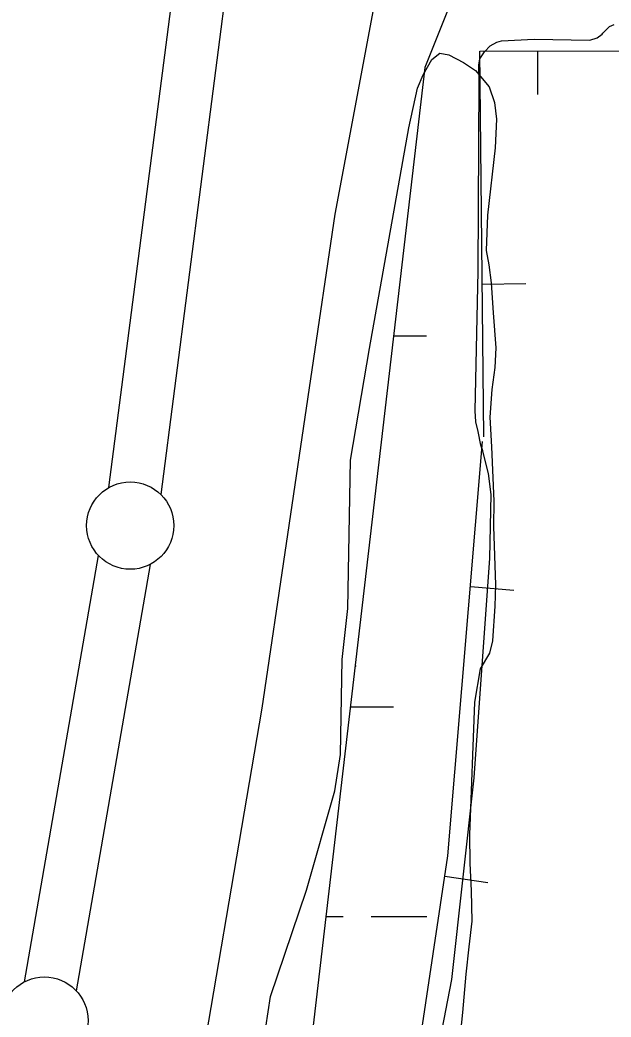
# Model space of a CAD drawing. Extents: x 3279314 to 3317160, y 734079 to 759431.
# Drawn here: x 3293812 to 3294150, y 742987 to 743558 of the extents above; entities that cross this region are included whole.
import ezdxf

# ---------------------------------------------------------------- set-up
doc = ezdxf.new("R2010")
doc.units = 0
for name, color, linetype in [('V-BORW-LINE', 7, 'Continuous'), ('V-LEVE-TOET', 7, 'Continuous'), ('V-SITE-VEGE', 7, 'Continuous'), ('V-SURV-LINE', 7, 'Continuous'), ('V-WETL-SWMP', 7, 'Continuous')]:
    doc.layers.add(name, color=color, linetype=linetype)

msp = doc.modelspace()

# ---------------------------------------------------------------- linework, layer by layer
at = {"layer": 'V-BORW-LINE'}
for p, q in [((3294108.35, 743540.55), (3294108.39, 743515.55)), ((3294076.62, 743407), (3294101.61, 743407.25)), ((3294069.92, 743233.77), (3294094.83, 743231.68)), ((3294055.25, 743067.84), (3294079.97, 743064.14))]:
    msp.add_line(p, q, dxfattribs=at)
for points in [[(3294077.5, 743319.43), (3294075.27, 743540.51), (3294158.75, 743540.62), (3294215.48, 743522.41), (3294214.06, 743347.51), (3294226.46, 743284.69), (3294174.33, 743119.41), (3294149.36, 742910.18), (3294116.87, 742761.83), (3294092.46, 742595.56), (3294061.18, 742366.98), (3294052.14, 742205.59), (3294066.21, 742132.04), (3294023.28, 741926.67), (3294002.59, 741626.08), (3294018.22, 741284.94)], [(3293894.32, 741559.67), (3293933.84, 742008.49), (3293934.6, 742372.32), (3294014.4, 742794.81), (3294056.98, 743079.43), (3294076.88, 743316.78)]]:
    msp.add_lwpolyline(points, dxfattribs=at)
at = {"layer": 'V-LEVE-TOET'}
msp.add_lwpolyline([(3293739.61, 741115.04), (3293761.42, 741627.05), (3293790.09, 741919.3), (3293814.82, 742155.85), (3293849.91, 742434.36), (3293883.81, 742730.49), (3293906.85, 742907.4), (3293950.63, 743163.98), (3293992.43, 743447.1), (3294019.44, 743591.77)], dxfattribs=at)
at = {"layer": 'V-SITE-VEGE'}
for points in [[(3293920.82, 742476.85), (3293932.04, 742635.54), (3293939.34, 742731.58), (3293944.19, 742769.13), (3293945.96, 742790), (3293947.37, 742946.08), (3293955.28, 742998.9), (3293975.89, 743059.85), (3293992.24, 743116.71), (3293995.41, 743137.56), (3293996.38, 743191.9), (3293999.7, 743221.11), (3294001.22, 743306.1), (3294012.12, 743370.02), (3294034.53, 743496.53), (3294039.55, 743519.27), (3294042.76, 743526.89), (3294047.74, 743535.58), (3294052.42, 743539.23), (3294057.44, 743538.26)], [(3294057.44, 743538.26), (3294065.93, 743533.94), (3294072.87, 743529.42), (3294080.6, 743520.07), (3294083.73, 743511.01), (3294084.88, 743501.56), (3294084.14, 743485.11), (3294079.72, 743446.56), (3294078.92, 743426.17), (3294080.52, 743418.02), (3294081.88, 743407.68), (3294082.89, 743390.55), (3294084.5, 743370.54), (3294083.86, 743359.15), (3294082.1, 743346.67), (3294080.93, 743330.67), (3294081.95, 743313.75), (3294083.36, 743282.56), (3294083.1, 743268.08), (3294084.26, 743234.7), (3294083.82, 743222.42), (3294082.58, 743202.69), (3294080.92, 743195.48), (3294075.49, 743186.58), (3294072.3, 743167.54), (3294069.39, 743091.45), (3294069.54, 743075.2), (3294070.35, 743059.39), (3294070.7, 743042.04), (3294068.9, 743027.37), (3294067.3, 743011.6), (3294065.37, 742989.69), (3294061.39, 742951.13)]]:
    msp.add_lwpolyline(points, dxfattribs=at)
at = {"layer": 'V-SURV-LINE'}
for points in [[(3293862.67, 743290.38), (3293909.81, 743654.8)], [(3293939.56, 743650.94), (3293892.42, 743286.53)], [(3293814.45, 743007.26), (3293856.79, 743251.51)], [(3293886.35, 743246.39), (3293844.01, 743002.14)]]:
    msp.add_lwpolyline(points, dxfattribs=at)
for centre in [(3293874.98, 743268.63), (3293825.82, 742985.02)]:
    msp.add_circle(centre, 25, dxfattribs=at)
at = {"layer": 'V-WETL-SWMP'}
for p, q in [((3294143.92, 743781.88), (3294043.72, 743531.16)), ((3294143.92, 743781.88), (3294043.72, 743531.16)), ((3294149.63, 743554.56), (3294152.3, 743555.65)), ((3294149.63, 743554.56), (3294152.3, 743555.65)), ((3294142.52, 743548.07), (3294145.39, 743550.1)), ((3294142.52, 743548.07), (3294145.39, 743550.1)), ((3294145.39, 743550.1), (3294145.78, 743550.66)), ((3294145.39, 743550.1), (3294145.78, 743550.66)), ((3294145.78, 743550.66), (3294147.71, 743552.71)), ((3294145.78, 743550.66), (3294147.71, 743552.71)), ((3294147.71, 743552.71), (3294149.63, 743554.56)), ((3294147.71, 743552.71), (3294149.63, 743554.56)), ((3294081.12, 743543.49), (3294084.94, 743545.51)), ((3294081.12, 743543.49), (3294084.94, 743545.51)), ((3294084.94, 743545.51), (3294087.79, 743546.4)), ((3294084.94, 743545.51), (3294087.79, 743546.4)), ((3294087.79, 743546.4), (3294106.36, 743547.39)), ((3294087.79, 743546.4), (3294106.36, 743547.39)), ((3294106.36, 743547.39), (3294138.33, 743546.82)), ((3294106.36, 743547.39), (3294138.33, 743546.82)), ((3294138.33, 743546.82), (3294142.52, 743548.07)), ((3294138.33, 743546.82), (3294142.52, 743548.07)), ((3294075.31, 743536.03), (3294078.03, 743540.14)), ((3294075.31, 743536.03), (3294078.03, 743540.14)), ((3294078.03, 743540.14), (3294081.12, 743543.49)), ((3294078.03, 743540.14), (3294081.12, 743543.49)), ((3294074.68, 743532.63), (3294075.31, 743536.03)), ((3294074.68, 743532.63), (3294075.31, 743536.03)), ((3294074.9, 743523.73), (3294074.68, 743532.63)), ((3294074.9, 743523.73), (3294074.68, 743532.63)), ((3294043.72, 743531.16), (3293973.57, 742929.45)), ((3294043.72, 743531.16), (3293973.57, 742929.45)), ((3294074.26, 743414.36), (3294074.9, 743523.73)), ((3294074.26, 743414.36), (3294074.9, 743523.73)), ((3294072.63, 743334.34), (3294074.26, 743414.36)), ((3294072.63, 743334.34), (3294074.26, 743414.36)), ((3294025.79, 743377.39), (3294044.79, 743377.4)), ((3294073.09, 743328.09), (3294072.63, 743334.34)), ((3294073.09, 743328.09), (3294072.63, 743334.34)), ((3294074.31, 743322.58), (3294073.09, 743328.09)), ((3294074.31, 743322.58), (3294073.09, 743328.09)), ((3294075.88, 743314.79), (3294074.31, 743322.58)), ((3294075.88, 743314.79), (3294074.31, 743322.58)), ((3294076.95, 743311.55), (3294075.88, 743314.79)), ((3294076.95, 743311.55), (3294075.88, 743314.79)), ((3294078.54, 743305.09), (3294076.95, 743311.55)), ((3294078.54, 743305.09), (3294076.95, 743311.55)), ((3294080.31, 743298.44), (3294078.54, 743305.09)), ((3294080.31, 743298.44), (3294078.54, 743305.09)), ((3294081.8, 743286.49), (3294080.31, 743298.44)), ((3294081.8, 743286.49), (3294080.31, 743298.44)), ((3294080.96, 743249.98), (3294081.8, 743286.49)), ((3294080.96, 743249.98), (3294081.8, 743286.49)), ((3294072.07, 743124.1), (3294080.96, 743249.98)), ((3294072.07, 743124.1), (3294080.96, 743249.98)), ((3294001.01, 743164.78), (3294025.74, 743164.79)), ((3294059.21, 743008.51), (3294072.07, 743124.1)), ((3294059.21, 743008.51), (3294072.07, 743124.1)), ((3293987.01, 743044.7), (3293996.96, 743044.7)), ((3294012.96, 743044.71), (3294044.96, 743044.73)), ((3294031.23, 742862.54), (3294059.21, 743008.51)), ((3294031.23, 742862.54), (3294059.21, 743008.51))]:
    msp.add_line(p, q, dxfattribs=at)
msp.add_arc((3294030.99, 743165.27), 35.25, 139.2573, 140.8355, dxfattribs=at)

doc.saveas('drawing.dxf')
